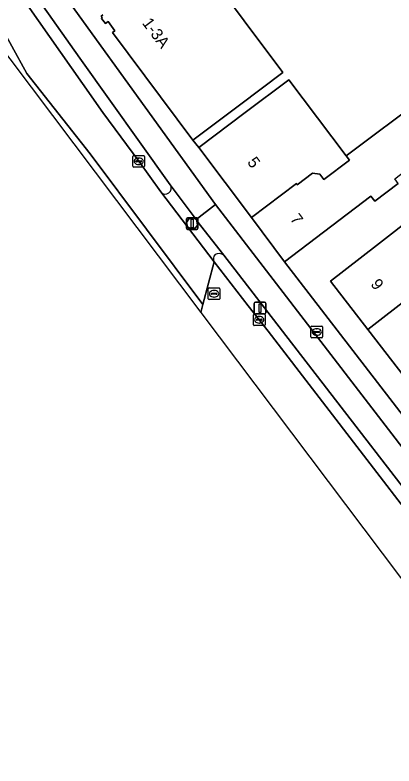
# Model space of a CAD drawing. Extents: x 161881 to 162523, y 381678 to 382381.
# Drawn here: x 161941.9 to 161974.5, y 382087.6 to 382152.1 of the extents above; entities that cross this region are included whole.
import ezdxf

# ---------------------------------------------------------------- set-up
doc = ezdxf.new("R2010")
doc.units = 0
for name, color, linetype in [('IMGEO_Berm_open', 7, 'Continuous'), ('IMGEO_Brandkraan', 7, 'Continuous'), ('IMGEO_Erf', 7, 'Continuous'), ('IMGEO_Fietspad_gesloten', 7, 'Continuous'), ('IMGEO_Fietspad_open', 7, 'Continuous'), ('IMGEO_Kolk', 7, 'Continuous'), ('IMGEO_Lichtmast', 7, 'Continuous'), ('IMGEO_Pand', 7, 'Continuous'), ('IMGEO_Pand_nummerreeks', 7, 'Continuous'), ('IMGEO_Rijbaan_lokaal_gesloten', 7, 'Continuous'), ('IMGEO_Rioolput', 7, 'Continuous'), ('IMGEO_Verkeerseiland_open', 7, 'Continuous'), ('IMGEO_Verkeersregelinstallatiepaal', 7, 'Continuous'), ('IMGEO_Voetpad_open', 7, 'Continuous')]:
    doc.layers.add(name, color=color, linetype=linetype)

msp = doc.modelspace()

# ---------------------------------------------------------------- linework, layer by layer
at = {"layer": 'IMGEO_Berm_open'}
for points in [[(161942.867, 382153.149), (161943.007, 382152.944), (161947.735, 382146.204), (161949.465, 382143.738), (161952.555, 382139.536), (161954.444, 382136.911)], [(161955.263, 382137.518), (161947.504, 382148.401), (161944.31, 382152.881)], [(161959.043, 382130.896), (161961.943, 382127.141), (161963.661, 382124.959), (161984.727, 382097.596), (161989.641, 382091.189), (161990.357, 382090.194), (161991.221, 382088.734), (161992.275, 382089.501), (161990.474, 382091.815), (161985.541, 382098.226), (161959.864, 382131.466)]]:
    msp.add_lwpolyline(points, dxfattribs=at)
for centre, radius, start, end in [((161954.844, 382137.228), 0.51, 218.41722, 34.6706), ((161959.477, 382131.166), 0.511, 135.40577, 211.89385), ((161959.45, 382131.011), 0.615, 47.71633, 123.29959)]:
    msp.add_arc(centre, radius, start, end, dxfattribs=at)
at = {"layer": 'IMGEO_Brandkraan'}
for p, q in [((161967.346, 382124.464), (161967.346, 382125.316)), ((161967.421, 382125.39), (161968.273, 382125.39)), ((161968.347, 382125.316), (161968.347, 382124.464)), ((161967.605, 382124.884), (161967.605, 382124.896)), ((161968.043, 382124.847), (161967.645, 382124.847)), ((161967.648, 382124.933), (161968.046, 382124.933)), ((161967.857, 382124.61), (161967.832, 382124.61)), ((161967.834, 382125.17), (161967.859, 382125.17)), ((161968.089, 382124.896), (161968.089, 382124.884)), ((161968.273, 382124.39), (161967.421, 382124.39))]:
    msp.add_line(p, q, dxfattribs=at)
for points in [[(161967.346, 382124.464), (161967.346, 382125.316)], [(161967.421, 382125.39), (161968.273, 382125.39)], [(161968.347, 382125.316), (161968.347, 382124.464)], [(161968.273, 382124.39), (161967.421, 382124.39)]]:
    msp.add_lwpolyline(points, dxfattribs=at)
for centre, radius, start, end in [((161967.423, 382125.314), 0.0765, 91.55205, 178.44795), ((161967.423, 382125.314), 0.0765, 91.55205, 178.44795), ((161968.271, 382125.314), 0.0765, 1.55205, 88.44795), ((161968.271, 382125.314), 0.0765, 1.55205, 88.44795), ((161967.645, 382124.893), 0.0403, 85.87752, 175.75265), ((161967.642, 382124.883), 0.0366, 178.93798, 274.71019), ((161968.046, 382124.89), 0.043, 264.86636, 352.45326), ((161968.05, 382124.895), 0.0386, 1.73085, 96.63898), ((161967.423, 382124.466), 0.0765, 181.55205, 268.44795), ((161967.423, 382124.466), 0.0765, 181.55205, 268.44795), ((161968.271, 382124.466), 0.0765, 271.55205, 358.44795), ((161968.271, 382124.466), 0.0765, 271.55205, 358.44795)]:
    msp.add_arc(centre, radius, start, end, dxfattribs=at)
for centre, major_axis, ratio, start_param, end_param in [((161967.833, 382124.89), (-0.387, 0.002), 0.722429, 4.712389, 7.853982), ((161967.858, 382124.89), (-0.39, 0.002), 0.717154, 1.570796, 4.712389)]:
    msp.add_ellipse(centre, major_axis=major_axis, ratio=ratio, start_param=start_param, end_param=end_param, dxfattribs=at)
at = {"layer": 'IMGEO_Erf'}
for points in [[(161958.282, 382156.042), (161964.941, 382147.161), (161961.205, 382144.359), (161957.204, 382141.359), (161957.716, 382140.711), (161961.708, 382143.722), (161965.445, 382146.54), (161970.383, 382139.994), (161977.09, 382145.052)], [(161974.839, 382137.64), (161972.827, 382136.122), (161972.501, 382136.553), (161965.061, 382130.908), (161987.208, 382102.212)]]:
    msp.add_lwpolyline(points, dxfattribs=at)
msp.add_lwpolyline([(161982.812, 382126.82), (161985.931, 382122.781), (161989.052, 382118.741), (161992.177, 382114.695), (161992.325, 382114.503), (161995.382, 382110.545), (161987.925, 382104.786), (161984.714, 382108.943), (161981.595, 382112.983), (161978.475, 382117.023), (161975.356, 382121.062), (161972.23, 382125.109), (161969.026, 382129.258), (161972.984, 382132.315), (161976.482, 382135.016), (161979.687, 382130.867), (161981.529, 382132.289), (161984.654, 382128.242)], close=True, dxfattribs=at)
at = {"layer": 'IMGEO_Fietspad_gesloten'}
for points in [[(161944.31, 382152.881), (161947.504, 382148.401), (161955.263, 382137.518), (161957.48, 382134.539), (161959.137, 382135.841), (161947.069, 382152.537), (161946.047, 382153.956)], [(162016.673, 382061.059), (161959.137, 382135.841), (161957.48, 382134.539), (161957.557, 382134.433), (161959.864, 382131.466), (161985.541, 382098.226), (161990.474, 382091.815), (161992.275, 382089.501), (161992.438, 382089.281), (161992.35, 382089.181), (161996.006, 382084.434)]]:
    msp.add_lwpolyline(points, dxfattribs=at)
at = {"layer": 'IMGEO_Fietspad_open'}
msp.add_lwpolyline([(161954.444, 382136.911), (161956.746, 382133.91), (161956.653, 382134.282), (161956.859, 382134.605), (161957.236, 382134.676), (161957.48, 382134.539), (161955.263, 382137.518)], dxfattribs=at)
msp.add_arc((161954.844, 382137.228), 0.51, 218.41722, 34.6706, dxfattribs=at)
at = {"layer": 'IMGEO_Kolk'}
for p, q in [((161952.055, 382139.11), (161952.055, 382139.962)), ((161952.13, 382140.036), (161952.982, 382140.036)), ((161952.314, 382139.53), (161952.314, 382139.542)), ((161952.752, 382139.493), (161952.354, 382139.493)), ((161952.357, 382139.579), (161952.755, 382139.579)), ((161952.543, 382139.816), (161952.568, 382139.816)), ((161952.798, 382139.542), (161952.798, 382139.53)), ((161953.056, 382139.962), (161953.056, 382139.11)), ((161952.982, 382139.036), (161952.13, 382139.036)), ((161952.566, 382139.256), (161952.541, 382139.256)), ((161962.404, 382125.508), (161962.404, 382126.36)), ((161962.479, 382126.434), (161963.331, 382126.434)), ((161962.663, 382125.928), (161962.663, 382125.94)), ((161962.706, 382125.977), (161963.104, 382125.977)), ((161962.892, 382126.214), (161962.917, 382126.214)), ((161963.147, 382125.94), (161963.147, 382125.928)), ((161963.405, 382126.36), (161963.405, 382125.508)), ((161963.331, 382125.434), (161962.479, 382125.434)), ((161963.101, 382125.891), (161962.703, 382125.891)), ((161962.915, 382125.654), (161962.89, 382125.654))]:
    msp.add_line(p, q, dxfattribs=at)
for points in [[(161952.055, 382139.11), (161952.055, 382139.962)], [(161952.13, 382140.036), (161952.982, 382140.036)], [(161953.056, 382139.962), (161953.056, 382139.11)], [(161952.982, 382139.036), (161952.13, 382139.036)], [(161962.404, 382125.508), (161962.404, 382126.36)], [(161962.479, 382126.434), (161963.331, 382126.434)], [(161963.405, 382126.36), (161963.405, 382125.508)], [(161963.331, 382125.434), (161962.479, 382125.434)]]:
    msp.add_lwpolyline(points, dxfattribs=at)
for centre, radius, start, end in [((161952.132, 382139.96), 0.0765, 91.55205, 178.44795), ((161952.132, 382139.96), 0.0765, 91.55205, 178.44795), ((161952.354, 382139.539), 0.0403, 85.87752, 175.75265), ((161952.351, 382139.529), 0.0366, 178.93798, 274.71019), ((161952.755, 382139.536), 0.043, 264.86636, 352.45326), ((161952.759, 382139.541), 0.0386, 1.73085, 96.63898), ((161952.98, 382139.96), 0.0765, 1.55205, 88.44795), ((161952.98, 382139.96), 0.0765, 1.55205, 88.44795), ((161952.132, 382139.112), 0.0765, 181.55205, 268.44795), ((161952.132, 382139.112), 0.0765, 181.55205, 268.44795), ((161952.98, 382139.112), 0.0765, 271.55205, 358.44795), ((161952.98, 382139.112), 0.0765, 271.55205, 358.44795), ((161962.481, 382126.358), 0.0765, 91.55205, 178.44795), ((161962.481, 382126.358), 0.0765, 91.55205, 178.44795), ((161962.703, 382125.937), 0.0403, 85.87752, 175.75265), ((161962.7, 382125.927), 0.0366, 178.93798, 274.71019), ((161963.104, 382125.934), 0.043, 264.86636, 352.45326), ((161963.108, 382125.939), 0.0386, 1.73085, 96.63898), ((161963.329, 382126.358), 0.0765, 1.55205, 88.44795), ((161963.329, 382126.358), 0.0765, 1.55205, 88.44795), ((161962.481, 382125.51), 0.0765, 181.55205, 268.44795), ((161962.481, 382125.51), 0.0765, 181.55205, 268.44795), ((161963.329, 382125.51), 0.0765, 271.55205, 358.44795), ((161963.329, 382125.51), 0.0765, 271.55205, 358.44795)]:
    msp.add_arc(centre, radius, start, end, dxfattribs=at)
for centre, major_axis, ratio, start_param, end_param in [((161952.542, 382139.536), (-0.387, 0.002), 0.722429, 4.712389, 7.853982), ((161952.567, 382139.536), (-0.39, 0.002), 0.717154, 1.570796, 4.712389), ((161962.891, 382125.934), (-0.387, 0.002), 0.722429, 4.712389, 7.853982), ((161962.916, 382125.934), (-0.39, 0.002), 0.717154, 1.570796, 4.712389)]:
    msp.add_ellipse(centre, major_axis=major_axis, ratio=ratio, start_param=start_param, end_param=end_param, dxfattribs=at)
at = {"layer": 'IMGEO_Lichtmast'}
for p, q in [((161962.47, 382126.539), (161962.47, 382127.339)), ((161962.47, 382127.339), (161962.47, 382126.539)), ((161962.57, 382127.439), (161963.36, 382127.439)), ((161963.36, 382127.439), (161962.57, 382127.439)), ((161963.46, 382127.339), (161963.46, 382126.539)), ((161963.46, 382126.539), (161963.46, 382127.339)), ((161963.36, 382126.439), (161962.57, 382126.439)), ((161962.57, 382126.439), (161963.36, 382126.439))]:
    msp.add_line(p, q, dxfattribs=at)
msp.add_lwpolyline([(161962.89, 382127.314), (161963.04, 382127.314), (161963.04, 382126.564), (161962.89, 382126.564), (161962.89, 382127.314)], dxfattribs=at)
for centre, start, end in [((161962.57, 382127.339), 90, 180), ((161962.57, 382127.339), 90, 180), ((161963.36, 382127.339), 0, 90), ((161963.36, 382127.339), 360, 90), ((161962.57, 382126.539), 180, 270), ((161962.57, 382126.539), 180, 270), ((161963.36, 382126.539), 270, 0), ((161963.36, 382126.539), 270, 0)]:
    msp.add_arc(centre, 0.1, start, end, dxfattribs=at)
at = {"layer": 'IMGEO_Pand'}
msp.add_lwpolyline([(161949.463, 382152.094), (161949.331, 382151.995), (161949.413, 382151.887), (161949.371, 382151.789), (161949.699, 382151.353), (161949.924, 382151.522), (161950.507, 382150.745), (161950.289, 382150.581), (161957.204, 382141.359), (161961.205, 382144.359), (161964.941, 382147.161), (161958.282, 382156.042)], dxfattribs=at)
for points in [[(161965.445, 382146.54), (161961.708, 382143.722), (161957.716, 382140.711), (161962.243, 382134.709), (161966.099, 382137.618), (161966.164, 382137.53), (161967.484, 382138.526), (161968.102, 382138.434), (161968.45, 382137.973), (161970.654, 382139.635), (161970.383, 382139.994)], [(161976.878, 382139.805), (161977.107, 382140.581), (161979.246, 382142.194), (161977.09, 382145.052), (161970.383, 382139.994), (161970.654, 382139.635), (161968.45, 382137.973), (161968.102, 382138.434), (161967.484, 382138.526), (161966.164, 382137.53), (161966.099, 382137.618), (161962.243, 382134.709), (161965.061, 382130.908), (161972.501, 382136.553), (161972.827, 382136.122), (161974.839, 382137.64), (161974.538, 382138.04)], [(161979.687, 382130.867), (161976.482, 382135.016), (161972.984, 382132.315), (161969.026, 382129.258), (161972.23, 382125.109)], [(161982.812, 382126.82), (161984.654, 382128.242), (161981.529, 382132.289), (161979.687, 382130.867), (161972.23, 382125.109), (161975.356, 382121.062)]]:
    msp.add_lwpolyline(points, close=True, dxfattribs=at)
at = {"layer": 'IMGEO_Rijbaan_lokaal_gesloten'}
for points in [[(161913.245, 382250), (161910.684, 382258.647), (161905.452, 382276.348), (161900.232, 382294.061), (161898.483, 382300.072), (161895.498, 382299.221), (161902.442, 382277.873), (161912.178, 382244.653), (161924.869, 382201.694), (161935.474, 382165.866), (161937.203, 382160.244), (161938.256, 382156.822), (161940.342, 382151.778), (161942.95, 382147.082), (161948.371, 382140.163), (161958.065, 382127.25), (161959.043, 382130.896), (161956.746, 382133.91), (161954.444, 382136.911), (161952.555, 382139.536), (161949.465, 382143.738), (161947.735, 382146.204), (161943.007, 382152.944), (161942.867, 382153.149)], [(161957.883, 382126.571), (161958.065, 382127.25), (161948.371, 382140.163), (161942.95, 382147.082), (161940.342, 382151.778), (161938.256, 382156.822), (161937.203, 382160.244), (161935.474, 382165.866), (161924.869, 382201.694), (161912.178, 382244.653), (161902.442, 382277.873), (161895.498, 382299.221), (161892.954, 382298.496), (161905.745, 382255.61), (161928.664, 382176.248)], [(161934.146, 382158.231), (161934.201, 382157.98), (161957.883, 382126.571)], [(162051.095, 382005.546), (162050.147, 382006.933), (162050.122, 382006.968), (162046.495, 382012.011), (162041.065, 382018.886), (162039.92, 382020.338), (162025.711, 382039.238), (162016.224, 382051.857), (162016.163, 382051.939), (162012.344, 382057.022), (161995.325, 382079.626), (161991.221, 382088.734), (161990.357, 382090.194), (161989.641, 382091.189), (161984.727, 382097.596), (161963.661, 382124.959), (161961.943, 382127.141), (161959.043, 382130.896), (161958.065, 382127.25), (161957.883, 382126.571)], [(161957.883, 382126.571), (162018.616, 382046.024), (162020.205, 382044.026), (162035.676, 382024.566), (162039.393, 382017.803), (162056.257, 381987.116), (162074.133, 381954.589), (162112.413, 381888.285), (162135.308, 381862.267), (162145.259, 381854.842)]]:
    msp.add_lwpolyline(points, dxfattribs=at)
at = {"layer": 'IMGEO_Rioolput'}
for p, q in [((161958.523, 382127.742), (161958.523, 382128.594)), ((161958.598, 382128.668), (161959.45, 382128.668)), ((161959.524, 382128.594), (161959.524, 382127.742)), ((161958.782, 382128.162), (161958.782, 382128.174)), ((161959.22, 382128.125), (161958.822, 382128.125)), ((161958.825, 382128.211), (161959.223, 382128.211)), ((161959.034, 382127.888), (161959.009, 382127.888)), ((161959.011, 382128.448), (161959.036, 382128.448)), ((161959.266, 382128.174), (161959.266, 382128.162)), ((161959.45, 382127.668), (161958.598, 382127.668))]:
    msp.add_line(p, q, dxfattribs=at)
for points in [[(161958.523, 382127.742), (161958.523, 382128.594)], [(161958.598, 382128.668), (161959.45, 382128.668)], [(161959.524, 382128.594), (161959.524, 382127.742)], [(161959.45, 382127.668), (161958.598, 382127.668)]]:
    msp.add_lwpolyline(points, dxfattribs=at)
for centre, radius, start, end in [((161958.6, 382128.592), 0.0765, 91.55205, 178.44795), ((161958.6, 382128.592), 0.0765, 91.55205, 178.44795), ((161959.448, 382128.592), 0.0765, 1.55205, 88.44795), ((161959.448, 382128.592), 0.0765, 1.55205, 88.44795), ((161958.822, 382128.171), 0.0403, 85.87752, 175.75265), ((161958.819, 382128.161), 0.0366, 178.93798, 274.71019), ((161959.223, 382128.168), 0.043, 264.86636, 352.45326), ((161959.227, 382128.173), 0.0386, 1.73085, 96.63898), ((161958.6, 382127.744), 0.0765, 181.55205, 268.44795), ((161958.6, 382127.744), 0.0765, 181.55205, 268.44795), ((161959.448, 382127.744), 0.0765, 271.55205, 358.44795), ((161959.448, 382127.744), 0.0765, 271.55205, 358.44795)]:
    msp.add_arc(centre, radius, start, end, dxfattribs=at)
for centre, major_axis, ratio, start_param, end_param in [((161959.01, 382128.168), (-0.387, 0.002), 0.722429, 4.712389, 7.853982), ((161959.035, 382128.168), (-0.39, 0.002), 0.717154, 1.570796, 4.712389)]:
    msp.add_ellipse(centre, major_axis=major_axis, ratio=ratio, start_param=start_param, end_param=end_param, dxfattribs=at)
at = {"layer": 'IMGEO_Verkeerseiland_open'}
msp.add_lwpolyline([(161956.746, 382133.91), (161957.027, 382133.761), (161957.442, 382133.829), (161957.59, 382134.048), (161957.557, 382134.433), (161957.48, 382134.539), (161957.236, 382134.676), (161956.859, 382134.605), (161956.653, 382134.282)], close=True, dxfattribs=at)
at = {"layer": 'IMGEO_Verkeersregelinstallatiepaal'}
for p, q in [((161956.647, 382133.792), (161956.647, 382134.592)), ((161956.647, 382134.592), (161956.647, 382133.792)), ((161956.747, 382134.692), (161957.537, 382134.692)), ((161957.537, 382134.692), (161956.747, 382134.692)), ((161957.637, 382134.592), (161957.637, 382133.792)), ((161957.637, 382133.792), (161957.637, 382134.592)), ((161957.537, 382133.692), (161956.747, 382133.692)), ((161956.747, 382133.692), (161957.537, 382133.692))]:
    msp.add_line(p, q, dxfattribs=at)
msp.add_lwpolyline([(161957.067, 382134.567), (161957.217, 382134.567), (161957.217, 382133.817), (161957.067, 382133.817), (161957.067, 382134.567)], dxfattribs=at)
for centre, start, end in [((161956.747, 382134.592), 90, 180), ((161956.747, 382134.592), 90, 180), ((161957.537, 382134.592), 0, 90), ((161957.537, 382134.592), 360, 90), ((161956.747, 382133.792), 180, 270), ((161956.747, 382133.792), 180, 270), ((161957.537, 382133.792), 270, 0), ((161957.537, 382133.792), 270, 0)]:
    msp.add_arc(centre, 0.1, start, end, dxfattribs=at)
at = {"layer": 'IMGEO_Voetpad_open'}
for points in [[(161946.047, 382153.956), (161947.069, 382152.537), (161959.137, 382135.841), (162016.673, 382061.059)], [(161987.208, 382102.212), (161965.061, 382130.908), (161962.243, 382134.709), (161957.716, 382140.711), (161957.204, 382141.359), (161950.289, 382150.581), (161950.507, 382150.745), (161949.924, 382151.522), (161949.699, 382151.353), (161949.371, 382151.789), (161949.413, 382151.887), (161949.331, 382151.995), (161949.463, 382152.094)], [(161959.864, 382131.466), (161957.557, 382134.433), (161957.59, 382134.048), (161957.442, 382133.829), (161957.027, 382133.761), (161956.746, 382133.91), (161959.043, 382130.896)]]:
    msp.add_lwpolyline(points, dxfattribs=at)
for centre, radius, start, end in [((161959.477, 382131.166), 0.511, 135.40577, 211.89385), ((161959.45, 382131.011), 0.615, 47.71633, 123.29959)]:
    msp.add_arc(centre, radius, start, end, dxfattribs=at)

# ---------------------------------------------------------------- texts
at = {"layer": 'IMGEO_Pand_nummerreeks'}
for s, rotation, p in [('1-3A', 306.98994, (161952.8, 382151.395)), ('5', 307.02432, (161961.826, 382139.447)), ('7', 307.02432, (161965.505, 382134.568)), ('9', 307.67784, (161972.427, 382128.976))]:
    msp.add_text(s, height=1, rotation=rotation, dxfattribs=at).set_placement(p)

doc.saveas('drawing.dxf')
